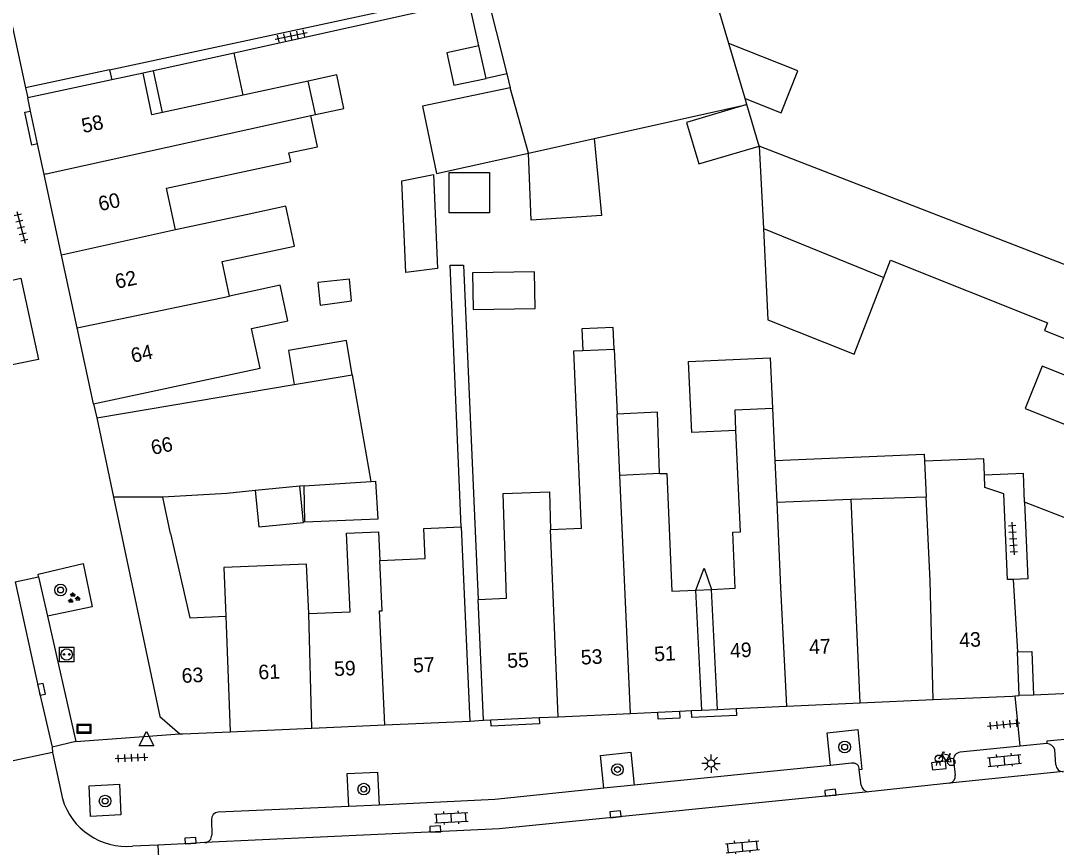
# Model space of a CAD drawing. Extents: x 132998 to 136004, y 396998 to 398512.
# Drawn here: x 134606.6 to 134677.7, y 397363.8 to 397420.6 of the extents above; entities that cross this region are included whole.
import ezdxf

# ---------------------------------------------------------------- set-up
doc = ezdxf.new("R2010")
doc.units = 0
for name, color, linetype in [('gg-afsc-erfafscheiding', 7, 'Continuous'), ('gg-anno-huisnummerreeks BGT', 7, 'Continuous'), ('gg-bbg-gedigitaliseerde bebouwing', 7, 'Continuous'), ('gg-bbg-gedigitaliseerde bebouwing onder overbouw', 7, 'Continuous'), ('gg-bbg-gedigitaliseerde bijgebouw', 7, 'Continuous'), ('gg-bbg-gedigitaliseerde overbouw', 7, 'Continuous'), ('gg-bbg-hoofdgebouw', 7, 'Continuous'), ('gg-bbg-luifel en loopbrug', 7, 'Continuous'), ('gg-bbg-onder overbouw', 7, 'Continuous'), ('gg-bbg-pand overbouw', 7, 'Continuous'), ('gg-bbg-tussenscheiding', 7, 'Continuous'), ('gg-knt-verharding', 7, 'Continuous'), ('gg-knt-verharding nz', 7, 'Continuous'), ('gt-grn-weggrens', 7, 'Continuous'), ('gt-symb-boom', 7, 'Continuous'), ('gt-symb-fietsenrek', 7, 'Continuous'), ('gt-symb-groenvak', 7, 'Continuous'), ('gt-symb-klinker verharding', 7, 'Continuous'), ('gt-symb-kolk', 7, 'Continuous'), ('gt-symb-laadpunt elektrisch vervoer', 7, 'Continuous'), ('gt-symb-lichtmast', 7, 'Continuous'), ('gt-symb-straatnaambord', 7, 'Continuous'), ('gt-symb-tegel verharding', 7, 'Continuous'), ('gt-symb-waterafsluiter', 7, 'Continuous')]:
    doc.layers.add(name, color=color, linetype=linetype)

# ---------------------------------------------------------------- blocks, each defined once
blk = doc.blocks.new('gt0-FREK')
at = {"layer": 'gt-symb-fietsenrek'}
for p, q in [((0.259, 0.762), (0.294, 0.823)), ((0.54, 0.335), (0.259, 0.762)), ((0.294, 0.823), (0.767, 0.714)), ((0.767, 0.714), (0.54, 0.335)), ((0.757, 0.841), (0.866, 0.816)), ((0.767, 0.714), (0.84, 0.822)), ((0.895, 0.252), (0.767, 0.714))]:
    blk.add_line(p, q, dxfattribs=at)
for points in [[(0.036, 0.476), (0.228, 0.708), (0.259, 0.762)], [(0.294, 0.823), (0.36, 0.937), (0.452, 0.935)], [(-0.124, 0), (-0.047, 0.312), (0.053, 0.312), (0.12, 0)], [(0.54, 0.335), (0.555, 0.305), (0.895, 0.252)]]:
    blk.add_lwpolyline(points, dxfattribs=at)
for centre in [(0.036, 0.476), (0.895, 0.252)]:
    blk.add_circle(centre, 0.252, dxfattribs=at)
blk = doc.blocks.new('gt0-TEG1')
at = {"layer": 'gt-symb-tegel verharding'}
for p, q in [((-1.125, 0), (1.125, 0)), ((-0.9, -0.25), (-0.9, 0.25)), ((-0.45, -0.25), (-0.45, 0.25)), ((0, -0.25), (0, 0.25)), ((0.45, -0.25), (0.45, 0.25)), ((0.9, -0.25), (0.9, 0.25))]:
    blk.add_line(p, q, dxfattribs=at)
blk = doc.blocks.new('gt0-KL1')
at = {"layer": 'gt-symb-klinker verharding'}
for p, q in [((-1.15, 0.3), (1.15, 0.3)), ((-1, -0.3), (-1, 0.3)), ((-0.5, 0.3), (-0.5, 0.45)), ((0, -0.3), (0, 0.3)), ((0.5, 0.3), (0.5, 0.45)), ((1, -0.3), (1, 0.3)), ((-1.15, -0.3), (1.15, -0.3)), ((-0.5, -0.45), (-0.5, -0.3)), ((0.5, -0.45), (0.5, -0.3))]:
    blk.add_line(p, q, dxfattribs=at)
blk = doc.blocks.new('gt0-LMAST')
at = {"layer": 'gt-symb-lichtmast'}
for p, q in [((-0.182, 0.173), (-0.447, 0.438)), ((-0.005, 0.246), (-0.005, 0.621)), ((0.172, 0.173), (0.437, 0.438)), ((-0.255, -0.004), (-0.63, -0.004)), ((-0.182, -0.181), (-0.447, -0.446)), ((-0.005, -0.254), (-0.005, -0.629)), ((0.437, -0.446), (0.172, -0.181)), ((0.245, -0.004), (0.62, -0.004))]:
    blk.add_line(p, q, dxfattribs=at)
blk.add_circle((-0.005, -0.004), 0.25, dxfattribs=at)
blk = doc.blocks.new('gt0-BOOM')
at = {"layer": 'gt-symb-boom'}
for radius in [0.4, 0.2]:
    blk.add_circle((0, 0), radius, dxfattribs=at)
blk = doc.blocks.new('gt0-WAFSL')
at = {"layer": 'gt-symb-waterafsluiter'}
for p, q in [((-0.5, -0.333), (0, 0.667)), ((0, 0.667), (0.5, -0.333)), ((0.5, -0.333), (-0.5, -0.333))]:
    blk.add_line(p, q, dxfattribs=at)
blk = doc.blocks.new('gt0-SBORD')
at = {"layer": 'gt-symb-straatnaambord'}
blk.add_lwpolyline([(-0.5, 0.295), (-0.5, -0.295), (0.5, -0.295), (0.5, 0.295), (-0.5, 0.295)], dxfattribs=at)
blk.add_lwpolyline([(-0.417, -0.212), (0.417, -0.212), (0.417, 0.212), (-0.417, 0.212)], close=True, dxfattribs=at)
blk = doc.blocks.new('gt0-LEV')
at = {"layer": 'gt-symb-laadpunt elektrisch vervoer'}
blk.add_lwpolyline([(-0.486, 0.501), (0.486, 0.501), (0.486, -0.499), (-0.486, -0.499)], close=True, dxfattribs=at)
for centre, radius in [((0, 0), 0.393), ((-0.186, 0), 0.0566), ((0.186, 0), 0.0566)]:
    blk.add_circle(centre, radius, dxfattribs=at)
blk = doc.blocks.new('gt0-GRVAK')
at = {"layer": 'gt-symb-groenvak'}
for p, q in [((-0.11, 0.189), (-0.228, 0.24)), ((-0.182, 0.153), (0.088, 0.153)), ((-0.091, 0.211), (-0.156, 0.322)), ((-0.047, 0.214), (-0.047, 0.393)), ((-0.004, 0.211), (0.061, 0.322)), ((0.015, 0.189), (0.133, 0.24)), ((0.262, -0.052), (0.197, 0.059)), ((0.305, -0.049), (0.305, 0.13)), ((0.349, -0.052), (0.414, 0.059)), ((-0.245, -0.228), (-0.363, -0.177)), ((-0.318, -0.264), (-0.047, -0.264)), ((-0.226, -0.206), (-0.291, -0.095)), ((-0.183, -0.203), (-0.183, -0.024)), ((-0.139, -0.206), (-0.074, -0.095)), ((-0.12, -0.228), (-0.002, -0.177)), ((0.243, -0.074), (0.125, -0.023)), ((0.17, -0.11), (0.441, -0.11)), ((0.368, -0.074), (0.486, -0.023))]:
    blk.add_line(p, q, dxfattribs=at)
blk = doc.blocks.new('gt0-KOLK')
at = {"layer": 'gt-symb-kolk'}
blk.add_lwpolyline([(0, 0), (0.375, 0), (0.375, 0.4), (-0.375, 0.4), (-0.375, 0), (0, 0)], dxfattribs=at)

msp = doc.modelspace()

# ---------------------------------------------------------------- linework, layer by layer
at = {"layer": 'gg-afsc-erfafscheiding'}
for p, q in [((134615.745, 397417.13), (134615.026, 397416.971)), ((134640.003, 397416.916), (134638.574, 397416.613)), ((134611.62, 397394.26), (134611.85, 397393.31))]:
    msp.add_line(p, q, dxfattribs=at)
for points in [[(134638.082, 397418.841), (134637.403, 397421.915), (134621.28, 397418.353)], [(134636.864, 397385.817), (134636.109, 397403.783), (134637.016, 397403.799), (134638.026, 397380.838)], [(134675.549, 397387.53), (134675.463, 397389.496), (134672.789, 397389.377)], [(134652.98, 397381.48), (134653.561, 397382.984), (134654.053, 397381.53)]]:
    msp.add_lwpolyline(points, dxfattribs=at)
at = {"layer": 'gg-bbg-gedigitaliseerde bebouwing'}
for p, q in [((134655.247, 397419.016), (134653.401, 397425.251)), ((134615.026, 397416.971), (134612.875, 397416.508)), ((134626.367, 397416.43), (134621.9, 397415.469)), ((134626.862, 397414.13), (134626.367, 397416.43)), ((134640.003, 397416.916), (134640.241, 397415.964)), ((134621.9, 397415.469), (134616.358, 397414.277)), ((134656.487, 397414.829), (134656.37, 397415.224)), ((134645.999, 397412.487), (134656.487, 397414.829)), ((134626.535, 397414.059), (134626.862, 397414.13)), ((134683.913, 397401.648), (134657.331, 397411.971)), ((134657.331, 397411.971), (134657.613, 397406.311)), ((134622.1, 397407.25), (134617.248, 397406.207)), ((134623.174, 397402.14), (134620.966, 397401.666)), ((134645.22, 397397.928), (134647.377, 397398.021)), ((134647.377, 397398.021), (134647.571, 397393.573)), ((134629.394, 397396.273), (134630.672, 397388.931)), ((134611.85, 397393.31), (134625.409, 397395.6)), ((134658.231, 397393.978), (134658.397, 397390.37)), ((134658.397, 397390.37), (134658.529, 397387.515)), ((134668.686, 397390.325), (134668.791, 397387.892)), ((134650.479, 397389.479), (134650.978, 397389.495)), ((134650.978, 397389.495), (134651.327, 397381.403)), ((134625.799, 397388.625), (134622.726, 397388.32)), ((134626.077, 397388.653), (134625.799, 397388.625)), ((134616.902, 397385.367), (134616.377, 397387.853)), ((134658.529, 397387.515), (134663.643, 397387.735)), ((134663.643, 397387.735), (134668.791, 397387.892)), ((134675.549, 397387.53), (134675.776, 397382.264)), ((134678.374, 397386.416), (134675.549, 397387.53)), ((134636.864, 397385.817), (134637.45, 397372.49)), ((134645.12, 397385.717), (134643.009, 397385.626)), ((134675.776, 397382.264), (134674.767, 397382.22)), ((134638.026, 397380.838), (134639.979, 397380.923)), ((134651.327, 397381.403), (134652.98, 397381.48)), ((134638.39, 397372.56), (134638.026, 397380.838))]:
    msp.add_line(p, q, dxfattribs=at)
for points in [[(134612.725, 397417.211), (134638.543, 397422.761), (134640.003, 397416.916)], [(134616.358, 397414.277), (134615.639, 397414.122), (134615.026, 397416.971)], [(134617.248, 397406.207), (134616.633, 397409.067), (134625.172, 397410.902), (134625.044, 397411.496), (134626.996, 397411.916), (134626.535, 397414.059)], [(134620.966, 397401.666), (134620.457, 397404.033), (134625.426, 397405.101), (134624.837, 397407.838), (134622.1, 397407.25)], [(134665.887, 397402.945), (134666.346, 397404.137), (134677.125, 397399.829), (134676.912, 397399.297), (134690.257, 397393.964)], [(134622.478, 397399.433), (134624.97, 397399.969), (134624.445, 397402.413), (134623.174, 397402.14)], [(134611.62, 397394.26), (134623.061, 397396.721), (134622.478, 397399.433)], [(134645.12, 397385.717), (134644.595, 397397.901), (134645.22, 397397.928)], [(134655.734, 397392.44), (134655.672, 397393.867), (134658.231, 397393.978)], [(134654.053, 397381.53), (134655.685, 397381.605), (134655.517, 397385.47), (134656.036, 397385.493), (134655.734, 397392.44)], [(134672.789, 397389.377), (134672.74, 397390.5), (134668.686, 397390.325)], [(134674.767, 397382.22), (134674.369, 397382.202), (134674.115, 397388.091), (134672.825, 397388.535), (134672.789, 397389.377)], [(134622.726, 397388.32), (134620.77, 397388.125), (134616.377, 397387.853)], [(134639.979, 397380.923), (134639.739, 397388.121), (134642.922, 397388.227), (134643.009, 397385.626)], [(134616.902, 397385.367), (134618.234, 397379.577), (134620.698, 397379.687)], [(134626.399, 397379.871), (134629.234, 397379.998), (134628.993, 397385.384), (134631.198, 397385.483), (134631.286, 397383.508)], [(134631.286, 397383.508), (134634.391, 397383.647), (134634.299, 397385.702), (134636.864, 397385.817)], [(134626.399, 397379.871), (134626.247, 397383.26), (134620.567, 397383.028), (134620.698, 397379.687)]]:
    msp.add_lwpolyline(points, dxfattribs=at)
at = {"layer": 'gg-bbg-gedigitaliseerde bebouwing onder overbouw'}
for p, q in [((134612.725, 397417.211), (134606.953, 397415.971)), ((134612.875, 397416.508), (134607.104, 397415.268)), ((134653.386, 397373.241), (134652.98, 397381.48)), ((134654.459, 397373.29), (134654.053, 397381.53))]:
    msp.add_line(p, q, dxfattribs=at)
at = {"layer": 'gg-bbg-gedigitaliseerde bijgebouw'}
msp.add_line((134657.331, 397411.971), (134656.487, 397414.829), dxfattribs=at)
for points in [[(134656.37, 397415.224), (134658.829, 397414.243), (134659.98, 397417.127), (134655.247, 397419.016)], [(134640.241, 397415.964), (134634.222, 397414.714), (134635.181, 397410.093), (134641.498, 397411.481)], [(134656.487, 397414.829), (134652.329, 397413.586), (134653.18, 397410.74), (134657.331, 397411.971)], [(134645.999, 397412.487), (134646.51, 397407.202), (134641.681, 397406.889), (134641.498, 397411.481)], [(134632.79, 397409.575), (134634.956, 397410.026), (134635.248, 397403.551), (134633.073, 397403.297), (134632.79, 397409.575)], [(134636.037, 397410.162), (134638.816, 397410.162), (134638.816, 397407.383), (134636.037, 397407.383), (134636.037, 397410.162)], [(134657.613, 397406.311), (134657.925, 397400.039), (134663.859, 397397.683), (134665.887, 397402.945)], [(134641.954, 397400.821), (134641.908, 397403.344), (134637.654, 397403.268), (134637.7, 397400.744), (134641.954, 397400.821)], [(134629.394, 397396.273), (134628.999, 397398.612), (134625.014, 397397.939), (134625.409, 397395.6)], [(134650.479, 397389.479), (134650.339, 397393.693), (134647.571, 397393.573)], [(134630.672, 397388.931), (134630.983, 397388.951), (134631.144, 397386.35), (134626.136, 397386.138), (134626.077, 397388.653)]]:
    msp.add_lwpolyline(points, dxfattribs=at)
at = {"layer": 'gg-bbg-gedigitaliseerde overbouw'}
for p, q in [((134612.725, 397417.211), (134612.875, 397416.508)), ((134652.98, 397381.48), (134654.053, 397381.53))]:
    msp.add_line(p, q, dxfattribs=at)
at = {"layer": 'gg-bbg-hoofdgebouw'}
for p, q in [((134602.478, 397436.788), (134606.953, 397415.971)), ((134607.297, 397414.369), (134607.104, 397415.268)), ((134607.781, 397412.12), (134607.297, 397414.369)), ((134608.232, 397410.02), (134607.781, 397412.12)), ((134609.422, 397404.485), (134608.232, 397410.02)), ((134610.495, 397399.491), (134609.422, 397404.485)), ((134611.62, 397394.26), (134610.495, 397399.491)), ((134611.85, 397393.31), (134612.999, 397387.853)), ((134659.201, 397373.505), (134664.257, 397373.735)), ((134664.257, 397373.735), (134669.273, 397373.963)), ((134674.9, 397374.222), (134675.182, 397374.241)), ((134648.5, 397373.019), (134650.368, 397373.104)), ((134650.368, 397373.104), (134651.867, 397373.172)), ((134651.867, 397373.172), (134652.686, 397373.209)), ((134652.686, 397373.209), (134653.386, 397373.241)), ((134654.459, 397373.29), (134655.743, 397373.348)), ((134655.743, 397373.348), (134659.201, 397373.505)), ((134631.619, 397372.229), (134637.45, 397372.49)), ((134638.39, 397372.56), (134638.91, 397372.584)), ((134638.91, 397372.584), (134642.231, 397372.734)), ((134642.231, 397372.734), (134643.525, 397372.793)), ((134643.525, 397372.793), (134648.5, 397373.019)), ((134621.009, 397371.755), (134626.609, 397372.005)), ((134626.609, 397372.005), (134631.619, 397372.229))]:
    msp.add_line(p, q, dxfattribs=at)
for points in [[(134612.999, 397387.853), (134616.17, 397372.8), (134617.542, 397371.607)], [(134691.302, 397374.852), (134691.298, 397374.947), (134676.164, 397374.279)], [(134669.273, 397373.963), (134674.716, 397374.21), (134674.9, 397374.222)], [(134617.542, 397371.607), (134617.75, 397371.609), (134621.009, 397371.755)]]:
    msp.add_lwpolyline(points, dxfattribs=at)
at = {"layer": 'gg-bbg-luifel en loopbrug'}
for p, q in [((134638.574, 397416.613), (134638.082, 397418.841)), ((134621.28, 397418.353), (134615.745, 397417.13)), ((134621.9, 397415.469), (134621.28, 397418.353)), ((134616.358, 397414.277), (134615.745, 397417.13))]:
    msp.add_line(p, q, dxfattribs=at)
for points in [[(134638.082, 397418.841), (134635.893, 397418.37), (134636.373, 397416.14), (134638.574, 397416.613)], [(134626.862, 397414.13), (134628.817, 397414.551), (134628.322, 397416.851), (134626.367, 397416.43)], [(134627.017, 397402.604), (134627.177, 397401.055), (134629.347, 397401.351), (134629.195, 397402.828), (134627.017, 397402.604)], [(134647.377, 397398.021), (134647.312, 397399.509), (134645.155, 397399.415), (134645.22, 397397.928)], [(134655.734, 397392.44), (134652.714, 397392.309), (134652.472, 397397.178), (134658.073, 397397.421), (134658.231, 397393.978)], [(134675.598, 397393.955), (134678.871, 397392.647), (134680.031, 397395.551), (134676.759, 397396.858), (134675.598, 397393.955)], [(134658.397, 397390.37), (134668.665, 397390.812), (134668.686, 397390.325)], [(134622.726, 397388.32), (134622.975, 397385.823), (134626.036, 397386.128), (134625.799, 397388.625)]]:
    msp.add_lwpolyline(points, dxfattribs=at)
at = {"layer": 'gg-bbg-onder overbouw'}
msp.add_line((134675.182, 397374.241), (134675.066, 397377.239), dxfattribs=at)
msp.add_lwpolyline([(134675.066, 397377.239), (134676.048, 397377.277), (134676.164, 397374.279)], dxfattribs=at)
at = {"layer": 'gg-bbg-pand overbouw'}
for p, q in [((134606.953, 397415.971), (134607.104, 397415.268)), ((134676.164, 397374.279), (134675.182, 397374.241)), ((134653.386, 397373.241), (134654.459, 397373.29))]:
    msp.add_line(p, q, dxfattribs=at)
at = {"layer": 'gg-bbg-tussenscheiding'}
for p, q in [((134656.37, 397415.224), (134655.247, 397419.016)), ((134641.498, 397411.481), (134640.241, 397415.964)), ((134608.383, 397410.053), (134626.535, 397414.059)), ((134641.498, 397411.481), (134645.999, 397412.487)), ((134608.383, 397410.053), (134608.232, 397410.02)), ((134617.248, 397406.207), (134609.422, 397404.485)), ((134657.613, 397406.311), (134665.887, 397402.945)), ((134610.495, 397399.491), (134620.966, 397401.666)), ((134625.409, 397395.6), (134629.394, 397396.273)), ((134647.762, 397389.362), (134647.571, 397393.573)), ((134650.479, 397389.479), (134647.762, 397389.362)), ((134626.077, 397388.653), (134630.672, 397388.931)), ((134648.5, 397373.019), (134647.762, 397389.362)), ((134616.377, 397387.853), (134612.999, 397387.853)), ((134664.257, 397373.735), (134663.643, 397387.735)), ((134643.525, 397372.793), (134643.009, 397385.626)), ((134674.767, 397382.22), (134675.066, 397377.239)), ((134620.698, 397379.687), (134621.009, 397371.755)), ((134626.609, 397372.005), (134626.399, 397379.871))]:
    msp.add_line(p, q, dxfattribs=at)
for points in [[(134658.529, 397387.515), (134658.783, 397381.644), (134659.201, 397373.505)], [(134669.273, 397373.963), (134669.055, 397382.119), (134668.791, 397387.892)], [(134631.619, 397372.229), (134631.269, 397380.051), (134631.44, 397380.059), (134631.286, 397383.508)]]:
    msp.add_lwpolyline(points, dxfattribs=at)
at = {"layer": 'gg-knt-verharding'}
for p, q in [((134606.234, 397382.052), (134607.838, 397382.401)), ((134607.838, 397382.401), (134608.463, 397379.697)), ((134608.463, 397379.697), (134610.401, 397371.098)), ((134675.255, 397370.762), (134674.9, 397374.222)), ((134610.401, 397371.098), (134608.778, 397370.709)), ((134677.084, 397370.944), (134675.255, 397370.762)), ((134608.812, 397370.345), (134604.81, 397369.483)), ((134608.778, 397370.709), (134608.812, 397370.345)), ((134608.812, 397370.345), (134609.487, 397367.165)), ((134675.255, 397370.762), (134671.13, 397370.353)), ((134677.701, 397369.495), (134677.623, 397370.518)), ((134663.673, 397369.602), (134662.225, 397369.453)), ((134670.67, 397369.795), (134670.791, 397368.777)), ((134662.225, 397369.453), (134648.743, 397368.086)), ((134664.336, 397368.088), (134664.199, 397369.152)), ((134648.743, 397368.086), (134646.66, 397367.876)), ((134670.4, 397368.237), (134664.846, 397367.642)), ((134631.246, 397366.724), (134629.154, 397366.62)), ((134629.154, 397366.62), (134620.189, 397366.233)), ((134619.718, 397365.711), (134619.737, 397364.664)), ((134616.049, 397363.982), (134614.31, 397363.904)), ((134616.049, 397363.982), (134616.288, 397358.464))]:
    msp.add_line(p, q, dxfattribs=at)
for points in [[(134607.781, 397412.12), (134607.39, 397412.036), (134606.906, 397414.284), (134607.297, 397414.369)], [(134603.525, 397402.2), (134606.631, 397402.896), (134607.841, 397397.32), (134604.778, 397396.689)], [(134607.838, 397382.401), (134607.833, 397382.573), (134610.905, 397383.313), (134611.53, 397380.346), (134608.463, 397379.697)], [(134651.867, 397373.172), (134651.888, 397372.702), (134650.389, 397372.634), (134650.368, 397373.104)], [(134655.743, 397373.348), (134655.764, 397372.879), (134652.707, 397372.74), (134652.686, 397373.209)], [(134642.231, 397372.734), (134642.25, 397372.306), (134638.93, 397372.151), (134638.91, 397372.584)], [(134662.225, 397369.453), (134661.996, 397371.685), (134664.09, 397371.915), (134664.381, 397369.171), (134664.199, 397369.152)], [(134679.951, 397369.172), (134679.756, 397371.366), (134677.068, 397371.105), (134677.084, 397370.944)], [(134646.66, 397367.876), (134646.432, 397370.137), (134648.513, 397370.359), (134648.743, 397368.086)], [(134629.154, 397366.62), (134629.04, 397368.904), (134631.133, 397368.993), (134631.246, 397366.724)], [(134611.323, 397368.045), (134613.411, 397368.154), (134613.503, 397366.059), (134611.415, 397365.95), (134611.323, 397368.045)], [(134646.66, 397367.876), (134639.167, 397367.119), (134631.246, 397366.724)], [(134619.275, 397364.145), (134618.297, 397364.082), (134616.049, 397363.982)]]:
    msp.add_lwpolyline(points, dxfattribs=at)
for centre, radius, start, end in [((134677.066, 397370.368), 0.576, 15.09854, 88.25912), ((134671.166, 397369.855), 0.499, 94.11022, 186.8873), ((134663.764, 397369.176), 0.436, 356.884, 102.02115), ((134678.197, 397369.514), 0.496, 182.17017, 273.86737), ((134670.321, 397368.706), 0.475, 279.57986, 8.60549), ((134664.819, 397368.126), 0.484, 184.44474, 273.21523), ((134613.889, 397368.479), 4.594, 196.61762, 275.25436), ((134620.224, 397365.728), 0.506, 93.95769, 181.92252), ((134619.249, 397364.633), 0.489, 273.0172, 3.63355)]:
    msp.add_arc(centre, radius, start, end, dxfattribs=at)
at = {"layer": 'gg-knt-verharding nz'}
msp.add_line((134678.23, 397369.019), (134670.4, 397368.237), dxfattribs=at)
for points in [[(134606.234, 397382.052), (134607.86, 397374.63), (134608.778, 397370.709)], [(134669.168, 397369.633), (134669.219, 397369.135), (134670.163, 397369.231), (134670.112, 397369.729), (134669.168, 397369.633)], [(134664.846, 397367.642), (134639.475, 397365.101), (134635.099, 397364.878), (134619.275, 397364.145)]]:
    msp.add_lwpolyline(points, dxfattribs=at)
at = {"layer": 'gt-grn-weggrens'}
for p, q in [((134637.45, 397372.49), (134638.39, 397372.56)), ((134610.401, 397371.098), (134617.542, 397371.607))]:
    msp.add_line(p, q, dxfattribs=at)

# ---------------------------------------------------------------- block references
at = {"layer": 'gt-symb-boom'}
for p in [(134609.364, 397381.491), (134663.197, 397370.71), (134647.599, 397369.161), (134630.178, 397367.818), (134612.42, 397367.002)]:
    msp.add_blockref('gt0-BOOM', p, dxfattribs=at)
at = {"layer": 'gt-symb-fietsenrek'}
msp.add_blockref('gt0-FREK', (134669.623, 397369.432), dxfattribs=at)
at = {"layer": 'gt-symb-groenvak'}
msp.add_blockref('gt0-GRVAK', (134610.25, 397380.932), dxfattribs=at)
at = {"layer": 'gt-symb-klinker verharding'}
for p, rotation in [((134674.172, 397369.791), 5.568024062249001), ((134636.189, 397365.855), 2.6936110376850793), ((134656.177, 397363.868), 5.625060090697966)]:
    msp.add_blockref('gt0-KL1', p, dxfattribs=dict(at, rotation=rotation))
at = {"layer": 'gt-symb-kolk'}
for p, rotation in [((134607.86, 397374.63), -77.64711749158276), ((134662.241, 397367.374), 5.893684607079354), ((134647.481, 397365.895), 5.722637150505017), ((134635.099, 397364.878), 2.9143893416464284), ((134618.297, 397364.082), 3.6664457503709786)]:
    msp.add_blockref('gt0-KOLK', p, dxfattribs=dict(at, rotation=rotation))
at = {"layer": 'gt-symb-laadpunt elektrisch vervoer'}
msp.add_blockref('gt0-LEV', (134609.783, 397377.066), dxfattribs=at)
at = {"layer": 'gt-symb-lichtmast'}
msp.add_blockref('gt0-LMAST', (134654.024, 397369.574), dxfattribs=at)
at = {"layer": 'gt-symb-straatnaambord'}
msp.add_blockref('gt0-SBORD', (134610.969, 397371.967), dxfattribs=at)
at = {"layer": 'gt-symb-tegel verharding'}
for p, rotation in [((134625.192, 397419.529), 11.770626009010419), ((134606.648, 397406.39), -75.75525752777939), ((134674.756, 397385.021), -86.3307459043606), ((134674.112, 397372.255), 5.568024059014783), ((134614.238, 397369.967), 2.6936110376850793)]:
    msp.add_blockref('gt0-TEG1', p, dxfattribs=dict(at, rotation=rotation))
at = {"layer": 'gt-symb-waterafsluiter'}
msp.add_blockref('gt0-WAFSL', (134615.267, 397371.119), dxfattribs=at)

# ---------------------------------------------------------------- texts
at = {"layer": 'gg-anno-huisnummerreeks BGT'}
for s, rotation, p in [('58', 12.1, (134610.92, 397412.85)), ('60', 12.1, (134612.071, 397407.494)), ('62', 12.1, (134613.217, 397402.162)), ('64', 12.1, (134614.309, 397397.082)), ('66', 11.9, (134615.682, 397390.757)), ('47', 2.6, (134660.777, 397377.081)), ('43', 2.6, (134671.082, 397377.549)), ('53', 2.6, (134645.1, 397376.369)), ('51', 2.6, (134650.139, 397376.598)), ('49', 2.6, (134655.345, 397376.834)), ('59', 2.6, (134628.163, 397375.578)), ('57', 2.6, (134633.58, 397375.821)), ('55', 2.6, (134640.046, 397376.139)), ('63', 2.6, (134617.696, 397375.11)), ('61', 2.6, (134622.965, 397375.346))]:
    msp.add_text(s, height=1, rotation=rotation, dxfattribs=at).set_placement(p)

doc.saveas('drawing.dxf')
